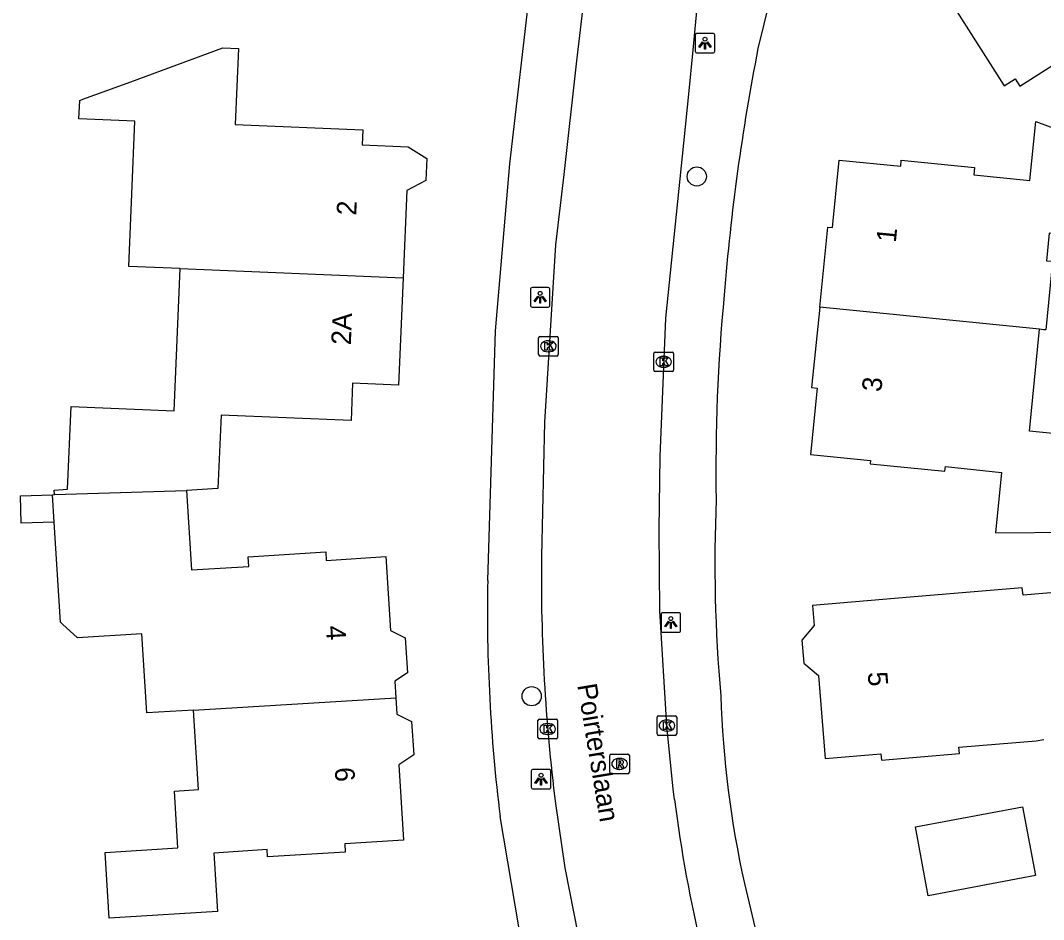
# Model space of a CAD drawing. Extents: x 161354 to 161876, y 382161 to 382804.
# Drawn here: x 161445.6 to 161497.7, y 382343.6 to 382389.5 of the extents above; entities that cross this region are included whole.
import ezdxf

# ---------------------------------------------------------------- set-up
doc = ezdxf.new("R2010")
doc.units = 0
for name, color, linetype in [('IMGEO_Boom', 7, 'Continuous'), ('IMGEO_Kolk', 7, 'Continuous'), ('IMGEO_Lichtpunt', 7, 'Continuous'), ('IMGEO_Openbare_ruimte_label', 7, 'Continuous'), ('IMGEO_Pand', 7, 'Continuous'), ('IMGEO_Pand_nummerreeks', 7, 'Continuous'), ('IMGEO_Rijbaan_lokaal_open', 7, 'Continuous'), ('IMGEO_Rioolput', 7, 'Continuous'), ('IMGEO_Voetpad_open', 7, 'Continuous')]:
    doc.layers.add(name, color=color, linetype=linetype)

msp = doc.modelspace()

# ---------------------------------------------------------------- linework, layer by layer
at = {"layer": 'IMGEO_Boom'}
for centre in [(161480.054, 382381.496), (161471.631, 382354.973)]:
    msp.add_circle(centre, 0.489, dxfattribs=at)
at = {"layer": 'IMGEO_Kolk'}
for p, q in [((161471.983, 382372.404), (161471.983, 382373.256)), ((161472.058, 382373.33), (161472.91, 382373.33)), ((161472.471, 382373.11), (161472.496, 382373.11)), ((161472.984, 382373.256), (161472.984, 382372.404)), ((161472.494, 382372.55), (161472.469, 382372.55)), ((161477.938, 382372.536), (161478.79, 382372.536)), ((161472.91, 382372.33), (161472.058, 382372.33)), ((161477.863, 382371.61), (161477.863, 382372.462)), ((161478.351, 382372.316), (161478.376, 382372.316)), ((161478.864, 382372.462), (161478.864, 382371.61)), ((161478.79, 382371.536), (161477.938, 382371.536)), ((161478.374, 382371.756), (161478.349, 382371.756)), ((161471.948, 382352.875), (161471.948, 382353.727)), ((161472.023, 382353.801), (161472.875, 382353.801)), ((161472.949, 382353.727), (161472.949, 382352.875)), ((161478.029, 382353.049), (161478.029, 382353.901)), ((161478.104, 382353.975), (161478.956, 382353.975)), ((161478.517, 382353.755), (161478.542, 382353.755)), ((161479.03, 382353.901), (161479.03, 382353.049)), ((161472.436, 382353.581), (161472.461, 382353.581)), ((161478.54, 382353.195), (161478.515, 382353.195)), ((161472.875, 382352.801), (161472.023, 382352.801)), ((161472.459, 382353.021), (161472.434, 382353.021)), ((161478.956, 382352.975), (161478.104, 382352.975))]:
    msp.add_line(p, q, dxfattribs=at)
for points in [[(161471.983, 382372.404), (161471.983, 382373.256)], [(161472.058, 382373.33), (161472.91, 382373.33)], [(161472.304, 382373.03), (161472.427, 382373.03), (161472.427, 382372.879), (161472.557, 382373.03), (161472.721, 382373.03), (161472.575, 382372.879), (161472.728, 382372.63), (161472.576, 382372.63), (161472.491, 382372.794), (161472.427, 382372.727), (161472.427, 382372.63), (161472.304, 382372.63), (161472.304, 382373.03)], [(161472.984, 382373.256), (161472.984, 382372.404)], [(161477.938, 382372.536), (161478.79, 382372.536)], [(161472.91, 382372.33), (161472.058, 382372.33)], [(161477.863, 382371.61), (161477.863, 382372.462)], [(161478.184, 382372.236), (161478.307, 382372.236), (161478.307, 382372.085), (161478.437, 382372.236), (161478.601, 382372.236), (161478.455, 382372.085), (161478.608, 382371.836), (161478.456, 382371.836), (161478.371, 382372), (161478.307, 382371.933), (161478.307, 382371.836), (161478.184, 382371.836), (161478.184, 382372.236)], [(161478.864, 382372.462), (161478.864, 382371.61)], [(161478.79, 382371.536), (161477.938, 382371.536)], [(161471.948, 382352.875), (161471.948, 382353.727)], [(161472.023, 382353.801), (161472.875, 382353.801)], [(161472.949, 382353.727), (161472.949, 382352.875)], [(161478.029, 382353.049), (161478.029, 382353.901)], [(161478.104, 382353.975), (161478.956, 382353.975)], [(161478.35, 382353.675), (161478.473, 382353.675), (161478.473, 382353.524), (161478.603, 382353.675), (161478.767, 382353.675), (161478.621, 382353.524), (161478.774, 382353.275), (161478.622, 382353.275), (161478.537, 382353.439), (161478.473, 382353.372), (161478.473, 382353.275), (161478.35, 382353.275), (161478.35, 382353.675)], [(161479.03, 382353.901), (161479.03, 382353.049)], [(161472.269, 382353.501), (161472.392, 382353.501), (161472.392, 382353.35), (161472.522, 382353.501), (161472.686, 382353.501), (161472.54, 382353.35), (161472.693, 382353.101), (161472.541, 382353.101), (161472.456, 382353.265), (161472.392, 382353.198), (161472.392, 382353.101), (161472.269, 382353.101), (161472.269, 382353.501)], [(161472.875, 382352.801), (161472.023, 382352.801)], [(161478.956, 382352.975), (161478.104, 382352.975)]]:
    msp.add_lwpolyline(points, dxfattribs=at)
for centre, start, end in [((161472.06, 382373.254), 91.552, 178.448), ((161472.06, 382373.254), 91.552, 178.448), ((161472.908, 382373.254), 1.552, 88.448), ((161472.908, 382373.254), 1.552, 88.448), ((161477.94, 382372.46), 91.552, 178.448), ((161477.94, 382372.46), 91.552, 178.448), ((161478.788, 382372.46), 1.552, 88.448), ((161478.788, 382372.46), 1.552, 88.448), ((161472.06, 382372.406), 181.552, 268.448), ((161472.06, 382372.406), 181.552, 268.448), ((161472.908, 382372.406), 271.552, 358.448), ((161472.908, 382372.406), 271.552, 358.448), ((161477.94, 382371.612), 181.552, 268.448), ((161477.94, 382371.612), 181.552, 268.448), ((161478.788, 382371.612), 271.552, 358.448), ((161478.788, 382371.612), 271.552, 358.448), ((161472.025, 382353.725), 91.552, 178.448), ((161472.025, 382353.725), 91.552, 178.448), ((161472.873, 382353.725), 1.552, 88.448), ((161472.873, 382353.725), 1.552, 88.448), ((161478.106, 382353.899), 91.552, 178.448), ((161478.106, 382353.899), 91.552, 178.448), ((161478.954, 382353.899), 1.552, 88.448), ((161478.954, 382353.899), 1.552, 88.448), ((161472.025, 382352.877), 181.552, 268.448), ((161472.025, 382352.877), 181.552, 268.448), ((161472.873, 382352.877), 271.552, 358.448), ((161472.873, 382352.877), 271.552, 358.448), ((161478.106, 382353.051), 181.552, 268.448), ((161478.106, 382353.051), 181.552, 268.448), ((161478.954, 382353.051), 271.552, 358.448), ((161478.954, 382353.051), 271.552, 358.448)]:
    msp.add_arc(centre, 0.0765, start, end, dxfattribs=at)
for centre, major_axis, ratio, start_param, end_param in [((161472.47, 382372.83), (-0.387, 0.002), 0.722429, 4.712389, 7.853982), ((161472.495, 382372.83), (-0.39, 0.002), 0.717154, 1.570796, 4.712389), ((161478.35, 382372.036), (-0.387, 0.002), 0.722429, 4.712389, 7.853982), ((161478.375, 382372.036), (-0.39, 0.002), 0.717154, 1.570796, 4.712389), ((161478.516, 382353.475), (-0.387, 0.002), 0.722429, 4.712389, 7.853982), ((161478.541, 382353.475), (-0.39, 0.002), 0.717154, 1.570796, 4.712389), ((161472.435, 382353.301), (-0.387, 0.002), 0.722429, 4.712389, 7.853982), ((161472.46, 382353.301), (-0.39, 0.002), 0.717154, 1.570796, 4.712389)]:
    msp.add_ellipse(centre, major_axis=major_axis, ratio=ratio, start_param=start_param, end_param=end_param, dxfattribs=at)
at = {"layer": 'IMGEO_Lichtpunt'}
for p, q in [((161479.975, 382388.703), (161479.975, 382387.896)), ((161479.975, 382388.703), (161479.975, 382387.896)), ((161480.877, 382388.798), (161480.069, 382388.798)), ((161480.877, 382388.798), (161480.069, 382388.798)), ((161480.971, 382387.896), (161480.971, 382388.703)), ((161480.971, 382387.896), (161480.971, 382388.703)), ((161480.069, 382387.802), (161480.877, 382387.802)), ((161480.069, 382387.802), (161480.877, 382387.802)), ((161471.564, 382375.732), (161471.564, 382374.925)), ((161471.564, 382375.732), (161471.564, 382374.925)), ((161472.466, 382375.827), (161471.658, 382375.827)), ((161472.466, 382375.827), (161471.658, 382375.827)), ((161472.56, 382374.925), (161472.56, 382375.732)), ((161472.56, 382374.925), (161472.56, 382375.732)), ((161471.658, 382374.831), (161472.466, 382374.831)), ((161471.658, 382374.831), (161472.466, 382374.831)), ((161478.229, 382359.138), (161478.229, 382358.331)), ((161478.229, 382359.138), (161478.229, 382358.331)), ((161479.131, 382359.233), (161478.323, 382359.233)), ((161479.131, 382359.233), (161478.323, 382359.233)), ((161479.225, 382358.331), (161479.225, 382359.138)), ((161479.225, 382358.331), (161479.225, 382359.138)), ((161478.323, 382358.237), (161479.131, 382358.237)), ((161478.323, 382358.237), (161479.131, 382358.237)), ((161471.613, 382351.143), (161471.613, 382350.336)), ((161471.613, 382351.143), (161471.613, 382350.336)), ((161472.515, 382351.238), (161471.707, 382351.238)), ((161472.515, 382351.238), (161471.707, 382351.238)), ((161472.609, 382350.336), (161472.609, 382351.143)), ((161472.609, 382350.336), (161472.609, 382351.143)), ((161471.707, 382350.242), (161472.515, 382350.242)), ((161471.707, 382350.242), (161472.515, 382350.242))]:
    msp.add_line(p, q, dxfattribs=at)
for points in [[(161480.349, 382388.367), (161480.388, 382388.339), (161480.2, 382388.077), (161480.162, 382388.104), (161480.349, 382388.367)], [(161480.451, 382388.319), (161480.498, 382388.319), (161480.498, 382387.997), (161480.451, 382387.997), (161480.451, 382388.319)], [(161480.561, 382388.339), (161480.599, 382388.366), (161480.786, 382388.104), (161480.747, 382388.076), (161480.561, 382388.339)], [(161471.938, 382375.396), (161471.977, 382375.368), (161471.789, 382375.106), (161471.751, 382375.133), (161471.938, 382375.396)], [(161472.04, 382375.348), (161472.087, 382375.348), (161472.087, 382375.026), (161472.04, 382375.026), (161472.04, 382375.348)], [(161472.15, 382375.368), (161472.188, 382375.395), (161472.375, 382375.133), (161472.336, 382375.105), (161472.15, 382375.368)], [(161478.603, 382358.802), (161478.642, 382358.774), (161478.454, 382358.512), (161478.416, 382358.539), (161478.603, 382358.802)], [(161478.705, 382358.754), (161478.752, 382358.754), (161478.752, 382358.432), (161478.705, 382358.432), (161478.705, 382358.754)], [(161478.815, 382358.774), (161478.853, 382358.801), (161479.04, 382358.539), (161479.001, 382358.511), (161478.815, 382358.774)], [(161471.987, 382350.807), (161472.026, 382350.779), (161471.838, 382350.517), (161471.8, 382350.544), (161471.987, 382350.807)], [(161472.089, 382350.759), (161472.136, 382350.759), (161472.136, 382350.437), (161472.089, 382350.437), (161472.089, 382350.759)], [(161472.199, 382350.779), (161472.237, 382350.806), (161472.424, 382350.544), (161472.385, 382350.516), (161472.199, 382350.779)]]:
    msp.add_lwpolyline(points, dxfattribs=at)
for centre in [(161480.474, 382388.501), (161472.063, 382375.53), (161478.728, 382358.936), (161472.112, 382350.941)]:
    msp.add_circle(centre, 0.0994, dxfattribs=at)
for centre, start, end in [((161480.069, 382388.703), 90, 180), ((161480.069, 382388.703), 90, 180), ((161480.877, 382388.703), 0, 90), ((161480.877, 382388.703), 0, 90), ((161480.069, 382387.896), 180, 270), ((161480.069, 382387.896), 180, 270), ((161480.877, 382387.896), 270, 0), ((161480.877, 382387.896), 270, 360), ((161471.658, 382375.732), 90, 180), ((161471.658, 382375.732), 90, 180), ((161472.466, 382375.732), 0, 90), ((161472.466, 382375.732), 0, 90), ((161471.658, 382374.925), 180, 270), ((161471.658, 382374.925), 180, 270), ((161472.466, 382374.925), 270, 0), ((161472.466, 382374.925), 270, 360), ((161478.323, 382359.138), 90, 180), ((161478.323, 382359.138), 90, 180), ((161479.131, 382359.138), 0, 90), ((161479.131, 382359.138), 0, 90), ((161478.323, 382358.331), 180, 270), ((161478.323, 382358.331), 180, 270), ((161479.131, 382358.331), 270, 0), ((161479.131, 382358.331), 270, 360), ((161471.707, 382351.143), 90, 180), ((161471.707, 382351.143), 90, 180), ((161472.515, 382351.143), 0, 90), ((161472.515, 382351.143), 0, 90), ((161471.707, 382350.336), 180, 270), ((161471.707, 382350.336), 180, 270), ((161472.515, 382350.336), 270, 0), ((161472.515, 382350.336), 270, 360)]:
    msp.add_arc(centre, 0.0946, start, end, dxfattribs=at)
at = {"layer": 'IMGEO_Pand'}
for points in [[(161503.137, 382392.692), (161500.681, 382396.546), (161500, 382396.112), (161498.783, 382395.337), (161496.857, 382398.36), (161491.166, 382394.735), (161493.735, 382390.704), (161493.078, 382390.285), (161495.731, 382386.121), (161496.289, 382386.477), (161496.532, 382386.095), (161499.482, 382387.974), (161500, 382387.174), (161500.724, 382386.056), (161502.582, 382387.27), (161504.368, 382388.437), (161502.083, 382392.021), (161503.137, 382392.692)], [(161453.698, 382376.796), (161451.074, 382376.906), (161451.384, 382384.314), (161448.535, 382384.433), (161448.575, 382385.375), (161448.732, 382385.433), (161451.176, 382386.331), (161455.869, 382388.055), (161456.668, 382388.021), (161456.505, 382384.145), (161463.018, 382383.871), (161462.986, 382383.112), (161465.323, 382383.015), (161466.284, 382382.404), (161466.237, 382381.297), (161465.256, 382380.784), (161465.07, 382376.321)], [(161486.324, 382374.818), (161486.734, 382378.916), (161486.978, 382378.892), (161487.322, 382382.33), (161490.457, 382382.017), (161490.488, 382382.326), (161494.22, 382381.953), (161494.183, 382381.583), (161497.046, 382381.288), (161497.352, 382384.306), (161500, 382383.308), (161501.136, 382382.88), (161500.691, 382378.312), (161500, 382378.387), (161498.033, 382378.6), (161497.892, 382377.195), (161498.144, 382377.168), (161498.203, 382377.162), (161497.852, 382373.665), (161497.793, 382373.671), (161497.741, 382373.676), (161497.542, 382373.696)], [(161447.284, 382365.26), (161447.269, 382365.496), (161447.96, 382365.539), (161448.137, 382369.757), (161453.394, 382369.537), (161453.698, 382376.796)], [(161453.698, 382376.796), (161465.07, 382376.321)], [(161465.07, 382376.321), (161464.842, 382370.842), (161462.497, 382370.94), (161462.417, 382369.037), (161455.784, 382369.315), (161455.627, 382365.57), (161454.029, 382365.47)], [(161486.324, 382374.818), (161485.914, 382370.72), (161486.198, 382370.692), (161485.86, 382367.313), (161488.922, 382367.007), (161488.905, 382366.837), (161492.712, 382366.457), (161492.736, 382366.691), (161495.599, 382366.388), (161495.296, 382363.317), (161499.257, 382363.337), (161499.745, 382368.221), (161497.022, 382368.493), (161497.542, 382373.696)], [(161497.542, 382373.696), (161486.324, 382374.818)], [(161447.271, 382363.854), (161445.597, 382363.802), (161445.553, 382365.206), (161447.183, 382365.257)], [(161447.183, 382365.257), (161447.284, 382365.26)], [(161447.271, 382363.854), (161447.183, 382365.257)], [(161447.284, 382365.26), (161454.029, 382365.47)], [(161454.029, 382365.47), (161454.282, 382361.415), (161457.201, 382361.599), (161457.17, 382362.086), (161461.129, 382362.334), (161461.156, 382361.903), (161464.198, 382362.095), (161464.435, 382358.327), (161465.186, 382357.953), (161465.298, 382356.172), (161464.645, 382355.738), (161464.698, 382354.898)], [(161454.377, 382354.255), (161452, 382354.124), (161451.747, 382358.156), (161448.456, 382357.949), (161447.699, 382358.647), (161447.592, 382358.746), (161447.271, 382363.854)], [(161499.52, 382353.085), (161499.257, 382356.205), (161498.911, 382360.315), (161496.711, 382360.131), (161496.653, 382360.502), (161490.935, 382360.023), (161485.952, 382359.604), (161486.037, 382358.585), (161485.408, 382357.84), (161485.507, 382356.655), (161486.255, 382356.023), (161486.61, 382351.797), (161489.441, 382352.035), (161489.468, 382351.71), (161493.453, 382352.045), (161493.425, 382352.37), (161497.358, 382352.698), (161497.75, 382352.769)], [(161464.698, 382354.898), (161464.751, 382354.056), (161465.506, 382353.681), (161465.613, 382351.982), (161464.858, 382351.481), (161465.1, 382347.636), (161462.095, 382347.447), (161462.122, 382347.024), (161458.163, 382346.775), (161458.139, 382347.144), (161455.423, 382346.973), (161455.609, 382343.989), (161450.619, 382343.678), (161450.079, 382343.644), (161449.868, 382347.001), (161453.585, 382347.235), (161453.403, 382350.131), (161454.632, 382350.208), (161454.377, 382354.255)], [(161454.377, 382354.255), (161464.698, 382354.898)], [(161497.326, 382345.818), (161491.863, 382344.795), (161491.206, 382348.304), (161496.669, 382349.327), (161497.326, 382345.818)]]:
    msp.add_lwpolyline(points, dxfattribs=at)
at = {"layer": 'IMGEO_Rijbaan_lokaal_open'}
for points in [[(161478.913, 382349.703), (161478.847, 382350.23), (161478.529, 382353.479), (161478.171, 382359.336), (161478.141, 382363.489), (161478.179, 382367.212), (161478.467, 382374.26), (161479.39, 382383.203), (161479.664, 382385.857), (161479.848, 382387.77), (161480.126, 382390.67), (161480.197, 382391.427), (161480.29, 382392.675)], [(161474.412, 382391.584), (161473.921, 382387.39), (161473.27, 382381.594), (161472.852, 382378.01), (161472.288, 382368.966), (161472.129, 382362.118)], [(161472.846, 382349.505), (161473.315, 382346.221), (161474.229, 382341.636)]]:
    msp.add_lwpolyline(points, dxfattribs=at)
for centre, radius, start, end in [((161565.952, 382361.125), 93.828, 179.39336, 187.11372), ((161550.911, 382358.887), 72.581, 187.26923, 193.48629)]:
    msp.add_arc(centre, radius, start, end, dxfattribs=at)
at = {"layer": 'IMGEO_Rioolput'}
for p, q in [((161475.615, 382351.095), (161475.615, 382351.947)), ((161475.69, 382352.021), (161476.542, 382352.021)), ((161476.103, 382351.801), (161476.128, 382351.801)), ((161476.616, 382351.947), (161476.616, 382351.095)), ((161476.126, 382351.241), (161476.101, 382351.241)), ((161476.542, 382351.021), (161475.69, 382351.021))]:
    msp.add_line(p, q, dxfattribs=at)
for points in [[(161475.615, 382351.095), (161475.615, 382351.947)], [(161475.69, 382352.021), (161476.542, 382352.021)], [(161476.204, 382351.719), (161475.952, 382351.721), (161475.952, 382351.321)], [(161476.13, 382351.64), (161476.076, 382351.64), (161476.076, 382351.559)], [(161476.616, 382351.947), (161476.616, 382351.095)], [(161475.952, 382351.321), (161476.076, 382351.321), (161476.076, 382351.483), (161476.087, 382351.483)], [(161476.076, 382351.559), (161476.128, 382351.559)], [(161476.134, 382351.454), (161476.205, 382351.321), (161476.345, 382351.321), (161476.28, 382351.447)], [(161476.542, 382351.021), (161475.69, 382351.021)]]:
    msp.add_lwpolyline(points, dxfattribs=at)
for centre, radius, start, end in [((161475.692, 382351.945), 0.0765, 91.552, 178.448), ((161475.692, 382351.945), 0.0765, 91.552, 178.448), ((161476.136, 382351.544), 0.0964, 77.0061, 93.1865), ((161476.15, 382351.601), 0.0378, 276.6634, 79.6772), ((161476.203, 382351.609), 0.109, 350.3612, 89.416), ((161476.201, 382351.609), 0.112, 277.5842, 350.9817), ((161476.54, 382351.945), 0.0765, 1.552, 88.448), ((161476.54, 382351.945), 0.0765, 1.552, 88.448), ((161475.692, 382351.097), 0.0765, 181.552, 268.448), ((161475.692, 382351.097), 0.0765, 181.552, 268.448), ((161476.086, 382351.43), 0.0533, 26.0293, 88.6989), ((161476.112, 382351.748), 0.19, 274.7715, 282.9687), ((161476.185, 382351.394), 0.108, 29.5134, 73.7905), ((161476.54, 382351.097), 0.0765, 271.552, 358.448), ((161476.54, 382351.097), 0.0765, 271.552, 358.448)]:
    msp.add_arc(centre, radius, start, end, dxfattribs=at)
for centre, major_axis, ratio, start_param, end_param in [((161476.102, 382351.521), (-0.387, 0.002), 0.722429, 4.712389, 7.853982), ((161476.127, 382351.521), (-0.39, 0.002), 0.717154, 1.570796, 4.712389)]:
    msp.add_ellipse(centre, major_axis=major_axis, ratio=ratio, start_param=start_param, end_param=end_param, dxfattribs=at)
at = {"layer": 'IMGEO_Voetpad_open'}
for points in [[(161469.389, 382360.877), (161469.78, 382373.623), (161470.522, 382382.134), (161471.59, 382391.404)], [(161483.786, 382390.531), (161483.173, 382388.018)], [(161471.178, 382341.99), (161470.024, 382348.841)], [(161482.485, 382345.416), (161483.643, 382340.539), (161484.991, 382335.711)]]:
    msp.add_lwpolyline(points, dxfattribs=at)
for centre, radius, start, end in [((161593.048, 382366.576), 111.948, 168.95745, 175.45076), ((161573.502, 382366.61), 92.473, 174.51109, 180.99743), ((161557.326, 382361.781), 76.351, 177.58362, 185.0968), ((161553.635, 382359.287), 84.261, 178.91872, 187.12135), ((161533.467, 382356.71), 52.218, 181.8793, 192.4914)]:
    msp.add_arc(centre, radius, start, end, dxfattribs=at)

# ---------------------------------------------------------------- texts
at = {"layer": 'IMGEO_Openbare_ruimte_label'}
msp.add_text('Poirterslaan', height=1, rotation=279.4435, dxfattribs=at).set_placement((161473.954, 382355.542))
at = {"layer": 'IMGEO_Pand_nummerreeks'}
for s, rotation, p in [('2', 87.6167, (161462.68, 382379.495)), ('1', 84.4368, (161490.206, 382378.098)), ('2A', 87.6155, (161462.405, 382372.883)), ('3', 84.4394, (161489.464, 382370.475)), ('4', 273.5693, (161461.132, 382358.552)), ('5', 274.8184, (161488.769, 382356.187)), ('6', 273.5693, (161461.583, 382351.322))]:
    msp.add_text(s, height=1, rotation=rotation, dxfattribs=at).set_placement(p)

doc.saveas('drawing.dxf')
